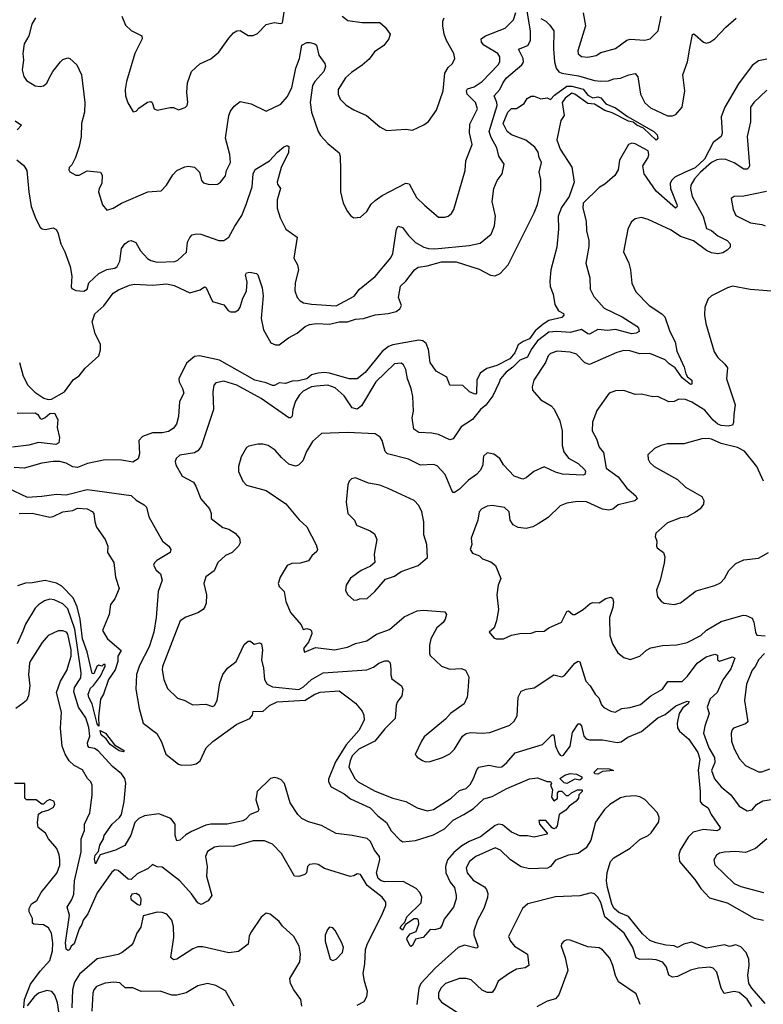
# Model space of a CAD drawing. Extents: x 1246230 to 1426786, y 660032 to 763141.
# Tile 278 of 566: x 1348079 to 1352654, y 671426 to 677484. Entities that reach past the tile are written whole.
import ezdxf

# ---------------------------------------------------------------- set-up
doc = ezdxf.new("R2010")
doc.units = 0

msp = doc.modelspace()

# ---------------------------------------------------------------- linework, layer by layer
at = {"layer": '0CON10XD'}
for points in [[(1348707.5, 677505), (1348730.3, 677450.3), (1348765, 677416.2), (1348830, 677385), (1348833.3, 677365), (1348787.5, 677275), (1348735.7, 677104.3), (1348728, 677055), (1348730.8, 677015), (1348745, 676972.5), (1348776.4, 676916.4), (1348795, 676920), (1348811.5, 676938.5), (1348865, 676975.8), (1348885, 676980), (1348893.6, 676973.6), (1348905.9, 676935.9), (1348925, 676926), (1349005, 676944), (1349025, 676944), (1349055, 676930), (1349097.3, 676942.7), (1349108.8, 676955), (1349114.1, 676975.9), (1349106.9, 677035), (1349110.6, 677095), (1349135.4, 677164.6), (1349187.4, 677212.6), (1349255, 677242.5), (1349305, 677282.9), (1349365, 677370.8), (1349395, 677402), (1349415, 677415.8), (1349435, 677417.5), (1349485, 677386.2), (1349515, 677386.2), (1349541.7, 677398.3), (1349595.7, 677454.3), (1349645, 677465.8), (1349685, 677460), (1349695.6, 677464.4), (1349713.6, 677585)], [(1348060.7, 676620.7), (1348105, 676587.5), (1348122, 676555), (1348134.5, 676425.5), (1348150.5, 676335), (1348178, 676258), (1348205, 676206.7), (1348217.3, 676197.3), (1348235, 676192.9), (1348285, 676202.7), (1348303.7, 676193.7), (1348313.8, 676175), (1348332.5, 676105), (1348356.9, 676055), (1348388.6, 675965), (1348398.8, 675905), (1348395, 675840), (1348400, 675830), (1348425, 675817.5), (1348474.1, 675814.1), (1348493.3, 675825), (1348504.6, 675865.4), (1348565, 675922.2), (1348614.2, 675945.8), (1348664.7, 675955.3), (1348679.4, 675965), (1348695, 675998.8), (1348705.3, 676075), (1348725, 676105.6), (1348748.5, 676121.5), (1348765, 676125.8), (1348792.8, 676112.8), (1348821.2, 676061.2), (1348864.6, 676014.6), (1348885, 676001.4), (1348925, 675992.5), (1349033.5, 675996.5), (1349052, 676005), (1349105, 676053.8), (1349112.2, 676115), (1349126, 676144), (1349140.8, 676159.2), (1349165, 676166.5), (1349193.4, 676163.4), (1349305, 676124.6), (1349335, 676124.5), (1349365, 676145.7), (1349402.5, 676212.5), (1349445, 676280), (1349473.2, 676346.8), (1349508.6, 676455), (1349516.2, 676535), (1349527.5, 676562.5), (1349615, 676614.6), (1349665, 676668.7), (1349705, 676701.5), (1349725, 676709.4), (1349734.4, 676704.4), (1349732.5, 676667.5), (1349687.8, 676575), (1349663.3, 676485), (1349665, 676472), (1349683.1, 676445), (1349663.8, 676376.2), (1349663.8, 676325), (1349680.5, 676265), (1349715.5, 676195.5), (1349785.6, 676145), (1349765.7, 676015.7), (1349787.1, 675975), (1349794.2, 675945), (1349774.2, 675865), (1349771.4, 675815), (1349786.2, 675775), (1349804.2, 675754.2), (1349825, 675742.5), (1349875, 675733.1), (1350025, 675722.5), (1350137, 675783), (1350170, 675825), (1350265.4, 675904.6), (1350362.4, 676017.6), (1350375.5, 676045), (1350398.1, 676195), (1350407.5, 676212.5), (1350435, 676204.3), (1350471.5, 676155), (1350515, 676112.9), (1350565, 676084.6), (1350595, 676075.4), (1350634, 676074), (1350845, 676093.5), (1350911.3, 676108.7), (1350978.6, 676165), (1351000, 676215), (1351006.4, 676275), (1350985.5, 676364.5), (1350996.5, 676445), (1351016.3, 676493.7), (1351047.8, 676535), (1351059.2, 676595), (1351027.8, 676645), (1351015.4, 676695), (1350979.3, 676759.3), (1350966.6, 676795), (1351016.2, 676955), (1351014.4, 676975), (1350997.5, 677015), (1351033.9, 677055), (1351052.6, 677097.4), (1351073.6, 677126.4), (1351168.2, 677205), (1351178.7, 677221.3), (1351176.6, 677245), (1351148.6, 677301.4), (1351205.9, 677324.1), (1351222.4, 677355), (1351222.6, 677415), (1351201.7, 677535)], [(1348175.4, 677495), (1348154.4, 677455), (1348134.3, 677385), (1348106, 677335), (1348097.5, 677275), (1348101.4, 677235), (1348094.2, 677175), (1348105, 677133.3), (1348119.8, 677109.8), (1348175, 677076), (1348205, 677072), (1348225, 677076.2), (1348245, 677094), (1348262.8, 677127.2), (1348283.1, 677165), (1348329.2, 677225), (1348345, 677238.6), (1348375, 677248.6), (1348388, 677245), (1348430.6, 677205), (1348458.6, 677145), (1348480, 676975), (1348477.5, 676915), (1348460, 676845), (1348457.5, 676765), (1348443.9, 676703.9), (1348422.5, 676635), (1348398.8, 676591.2), (1348383.3, 676575), (1348380.7, 676560.7), (1348387, 676547), (1348425, 676526.7), (1348445, 676526.7), (1348495, 676553.8), (1348576.7, 676545), (1348587, 676527), (1348583.5, 676475), (1348567.3, 676445), (1348564.6, 676425), (1348587.5, 676345), (1348615, 676312.5), (1348655, 676324), (1348705.4, 676354.6), (1348867.5, 676425), (1348949.5, 676430.5), (1348982, 676465), (1349021.2, 676528.8), (1349046.7, 676555), (1349095, 676578.6), (1349117.9, 676582.1), (1349155, 676575.6), (1349186, 676545), (1349196.7, 676495), (1349209.3, 676479.3), (1349245, 676470), (1349295, 676472.5), (1349315, 676484), (1349345, 676522.5), (1349350.8, 676555), (1349376.4, 676605), (1349372.5, 676655), (1349344.5, 676755), (1349366.1, 676895), (1349375, 676920), (1349397.9, 676952.1), (1349435, 676980), (1349503.3, 676965), (1349595, 676920), (1349685, 676964), (1349725, 677008.9), (1349752.4, 677065), (1349777.3, 677185), (1349799.6, 677245), (1349814, 677326), (1349845, 677343.5), (1349863.9, 677343.9), (1349895, 677335.6), (1349905, 677326), (1349918.6, 677265), (1349957.1, 677215), (1349961.1, 677195), (1349950.8, 677165), (1349895, 677103.8), (1349881.2, 677078.8), (1349866.1, 676975), (1349873.2, 676915), (1349915, 676796.7), (1349930.3, 676770.3), (1349975, 676721.2), (1350044.3, 676664.3), (1350050, 676645), (1350053.3, 676555), (1350052.5, 676425), (1350069.2, 676355), (1350095, 676303.3), (1350116.1, 676276.1), (1350134.1, 676264.1), (1350175, 676268.8), (1350215, 676304), (1350240.9, 676349.1), (1350265, 676371.4), (1350308.9, 676401.1), (1350455, 676477.1), (1350475, 676473.8), (1350519.3, 676389.3), (1350570.9, 676340.9), (1350655, 676268), (1350695, 676269.2), (1350715, 676275.8), (1350735, 676292), (1350749.2, 676315), (1350819.4, 676555), (1350824.5, 676615), (1350863.1, 676715), (1350846.9, 676786.9), (1350848.3, 676841.7), (1350896.2, 676935), (1350882.7, 676975), (1350832.3, 677025), (1350826.9, 677045), (1350835, 677057.3), (1350875, 677070.3), (1350925, 677102.7), (1351023.5, 677205), (1351033.5, 677225), (1351032.5, 677255), (1351021.1, 677275), (1350935, 677327.3), (1350920.5, 677345), (1350918.6, 677365), (1350945.3, 677384.7), (1351065, 677431.9), (1351117.1, 677482.9), (1351132.2, 677527.8)], [(1350062.9, 677505), (1350098.2, 677478.2), (1350185, 677465.5), (1350295, 677465.6), (1350328.3, 677438.3), (1350357.5, 677395), (1350350, 677365), (1350320, 677325), (1350261.2, 677285), (1350228.7, 677241.3), (1350186.8, 677203.2), (1350120.3, 677159.7), (1350084.3, 677125), (1350038.1, 677055), (1350038.6, 677025), (1350051.4, 676995), (1350088.2, 676958.2), (1350135, 676928.1), (1350212, 676895), (1350295, 676824.2), (1350335, 676802), (1350455, 676810), (1350495.7, 676804.3), (1350565, 676836.2), (1350595, 676856.7), (1350643.4, 676926.6), (1350683.5, 677045), (1350694.7, 677155.3), (1350715, 677189.2), (1350742.5, 677215), (1350755.8, 677245), (1350750.8, 677275), (1350705, 677356), (1350690, 677395), (1350682.5, 677445), (1350682.9, 677475), (1350690, 677495)], [(1351285, 677491.1), (1351316, 677475), (1351340.2, 677450.2), (1351365.6, 677415), (1351363.7, 677305), (1351370, 677225), (1351379.5, 677185), (1351395, 677162.8), (1351415, 677153.8), (1351517.5, 677137.5), (1351615, 677110), (1351655, 677105.9), (1351702, 677108), (1351735, 677120.6), (1351775, 677123.3), (1351826.2, 677145), (1351865, 677151.9), (1351881.3, 677131.3), (1351898.9, 677025), (1351925, 676971.1), (1351960.6, 676940.6), (1352065, 676891.8), (1352095, 676891.3), (1352115, 676900.3), (1352155.7, 676945), (1352171.6, 677045), (1352159.3, 677145), (1352187.1, 677225), (1352201.2, 677308.8), (1352217.3, 677392.7), (1352225, 677395.7), (1352235, 677390), (1352285.6, 677345), (1352305, 677339.6), (1352325, 677344.3), (1352356.4, 677365), (1352422.4, 677437.6), (1352486.6, 677493.4)], [(1351546.2, 677525), (1351560.6, 677445), (1351512.1, 677292.1), (1351515, 677273.8), (1351535, 677257.8), (1351575, 677253.8), (1351625, 677263.6), (1351655, 677281.5), (1351745, 677306.7), (1351813.3, 677356.7), (1351835, 677363.6), (1351925, 677356.7), (1351958.8, 677365), (1352007.1, 677415), (1352025.6, 677505)], [(1352675, 677240), (1352625, 677230.4), (1352585, 677201.5), (1352500.4, 677089.6), (1352417.1, 676945), (1352394.6, 676885), (1352400.9, 676785), (1352394.1, 676765), (1352345, 676727.8), (1352292.4, 676625), (1352235, 676572.2), (1352173.8, 676546.2), (1352109.2, 676515), (1352089.2, 676495), (1352080, 676475), (1352082.2, 676445), (1352122.9, 676347.1), (1352124, 676335), (1352113.8, 676325), (1351995, 676428.6), (1351920.4, 676535), (1351913.5, 676585), (1351945, 676635.8), (1351949.2, 676655), (1351945, 676676.4), (1351865, 676720), (1351845, 676724.3), (1351825, 676716), (1351770.2, 676619.8), (1351760.5, 676559.5), (1351740, 676525), (1351678.6, 676471.4), (1351645, 676451.5), (1351546.6, 676355), (1351543.8, 676325), (1351564.5, 676245), (1351565.7, 676185), (1351581.5, 676125), (1351581.1, 676088.9), (1351569.4, 676030.6), (1351562.2, 675985), (1351586.5, 675895), (1351588.1, 675825), (1351611.1, 675781.1), (1351675, 675709.1), (1351785, 675656), (1351875, 675597.9), (1351885.6, 675585), (1351889.2, 675565), (1351872, 675555), (1351845, 675551.9), (1351745, 675578.1), (1351695, 675571.2), (1351635, 675577.5), (1351585, 675549.5), (1351575, 675550), (1351535, 675577.5), (1351465, 675560.2), (1351383.7, 675566.3), (1351335, 675560.7), (1351265, 675507), (1351225.2, 675455), (1351202.6, 675407.4), (1351155, 675388.4), (1351113.9, 675346.1), (1351072.3, 675315), (1351037.9, 675275), (1351027.5, 675247.5), (1350989.4, 675170.6), (1350947.5, 675112.5), (1350915, 675085.8), (1350865, 675024.5), (1350795, 674979.1), (1350745, 674906), (1350725, 674898.6), (1350655, 674931.8), (1350615, 674940.4), (1350535, 674943.3), (1350503.8, 674963.8), (1350494.3, 675035), (1350501.4, 675075), (1350497.8, 675165), (1350487.8, 675215), (1350465.7, 675274.3), (1350455, 675332.5), (1350439.5, 675359.5), (1350425, 675370), (1350383.9, 675366.1), (1350269.2, 675255), (1350181.3, 675108.7), (1350155, 675088.5), (1350125, 675095.5), (1350075, 675169.1), (1350019.3, 675219.3), (1349975, 675235.3), (1349905, 675229.3), (1349875, 675224.6), (1349822.3, 675197.7), (1349799.4, 675175), (1349775, 675136), (1349758.9, 675085), (1349754.6, 675045.4), (1349745.4, 675034.6), (1349735, 675033.5), (1349565, 675153.2), (1349415, 675236.1), (1349335, 675260), (1349285, 675249.4), (1349273.5, 675235), (1349267.3, 675195), (1349271.4, 675085), (1349195, 674858.8), (1349175, 674832), (1349155, 674819.2), (1349065, 674804), (1349041.2, 674785), (1349036.2, 674765), (1349040, 674745), (1349078, 674675), (1349147.9, 674637.9), (1349163.3, 674613.3), (1349194.3, 674535), (1349245.8, 674475), (1349256.7, 674445), (1349257.5, 674415), (1349329.1, 674359.1), (1349365, 674348.5), (1349405, 674324.2), (1349432, 674295), (1349435.9, 674265.9), (1349425, 674243.8), (1349386.7, 674205), (1349345, 674188), (1349298, 674145), (1349276, 674094), (1349223.1, 674056.9), (1349211.9, 674015), (1349229.1, 673945), (1349226.5, 673895), (1349218.9, 673871.1), (1349207.5, 673855), (1349175.8, 673835), (1349101.9, 673808.1), (1349065.3, 673784.7), (1348957.5, 673505), (1348955.5, 673485), (1348966.7, 673425), (1348988.3, 673368.3), (1349049.1, 673309.1), (1349095.8, 673295.8), (1349127.3, 673277.3), (1349145, 673268.8), (1349225, 673273.3), (1349265, 673258.8), (1349276.7, 673265), (1349294.1, 673295.9), (1349310.6, 673405), (1349328.6, 673455), (1349357.5, 673495), (1349411.5, 673535), (1349460.8, 673639.2), (1349485, 673661.4), (1349499.5, 673659.5), (1349521.4, 673641.4), (1349555, 673650), (1349566, 673645), (1349573.3, 673605), (1349565.6, 673545), (1349579.1, 673495), (1349584.3, 673425), (1349601.4, 673395), (1349635, 673380.3), (1349796.7, 673363.3), (1349825, 673378.8), (1349875, 673424.7), (1349945, 673465.3), (1350215, 673483.8), (1350255, 673499.5), (1350289.2, 673525), (1350325, 673540), (1350345, 673539.2), (1350357.2, 673527.2), (1350361.5, 673488.5), (1350361.5, 673451.5), (1350368.7, 673428.7), (1350427.1, 673385), (1350435.6, 673365), (1350430, 673325), (1350401.9, 673285), (1350395.7, 673265), (1350389.2, 673185), (1350325, 673120.6), (1350264.7, 673045.3), (1350165, 672995.3), (1350125.4, 672955), (1350111.6, 672925), (1350104.7, 672884.7), (1350141.5, 672815), (1350161.9, 672795), (1350265, 672738.5), (1350375, 672693.8), (1350455, 672674.5), (1350525, 672634.4), (1350585, 672615.7), (1350625.4, 672624.6), (1350732.5, 672695), (1350785, 672741.4), (1350825, 672753.3), (1350851.2, 672778.8), (1350871.5, 672815), (1350890.5, 672869.5), (1350904.7, 672885.3), (1350965, 672898.2), (1351025, 672885.4), (1351045, 672887.3), (1351076.7, 672913.3), (1351126.4, 672973.6), (1351295, 673023.8), (1351355, 673084), (1351365, 673083.3), (1351375.3, 673015), (1351394.2, 672974.2), (1351405, 672958.9), (1351415, 672954.7), (1351425, 672959.2), (1351465.9, 673015), (1351480.7, 673099.3), (1351515, 673151.5), (1351525, 673152.5), (1351535, 673140), (1351550.6, 673075), (1351565, 673058.9), (1351585, 673053.6), (1351665, 673054), (1351755, 673036.1), (1351778.8, 673041.2), (1351820.9, 673069.1), (1351905.5, 673105), (1352005, 673188.9), (1352050.7, 673209.3), (1352115, 673263.3), (1352185, 673290.4), (1352196.9, 673286.9), (1352191.5, 673275), (1352159.4, 673250.6), (1352136.2, 673215), (1352124, 673155), (1352125, 673128), (1352137.7, 673107.7), (1352195, 673057.9), (1352252.1, 672975), (1352263.4, 672935), (1352253.5, 672866.5), (1352266.4, 672735), (1352264.6, 672674.6), (1352275, 672659.1), (1352314.7, 672634.7), (1352333.6, 672595), (1352388.6, 672515), (1352385, 672500.8), (1352367, 672493), (1352285, 672501.9), (1352223.3, 672485), (1352190.8, 672455), (1352141.5, 672375), (1352134.7, 672345), (1352139.2, 672305), (1352232.8, 672195), (1352268.8, 672138.8), (1352322.1, 672082.1), (1352431, 672051), (1352597.3, 671957.3), (1352654.2, 671944.2)], [(1348076.9, 675375), (1348100.3, 675290.3), (1348128.6, 675235), (1348172.5, 675192.5), (1348226.7, 675155), (1348255, 675147.1), (1348275, 675148.6), (1348355, 675193.4), (1348410.8, 675269.2), (1348445, 675292.8), (1348481, 675339), (1348565.2, 675415), (1348576.8, 675453.2), (1348575.9, 675485), (1348543.6, 675553.6), (1348525.2, 675625), (1348541.3, 675675), (1348597, 675723), (1348655, 675802), (1348687.7, 675822.3), (1348755, 675850.3), (1348785, 675856), (1348895, 675849.9), (1348985, 675859.6), (1349028.7, 675848.7), (1349125, 675802.7), (1349188.3, 675821.7), (1349215, 675840), (1349225, 675837.5), (1349265, 675750), (1349335, 675729.2), (1349360.8, 675695), (1349375, 675685.6), (1349405, 675685.6), (1349425, 675698.6), (1349435, 675714.2), (1349450, 675765), (1349474.7, 675815), (1349478.2, 675868.2), (1349467.3, 675915), (1349475, 675925.5), (1349495, 675929.5), (1349535, 675922), (1349544.4, 675914.4), (1349571.5, 675835), (1349576.5, 675785), (1349564.7, 675645), (1349579.1, 675575), (1349624, 675495), (1349652.4, 675482.4), (1349675, 675482.9), (1349732.8, 675527.2), (1349785.8, 675554.2), (1349834.3, 675595.7), (1349862.2, 675607.8), (1349905, 675614), (1349985, 675609.7), (1350045, 675624.1), (1350095, 675625.1), (1350145, 675640.7), (1350195, 675645.9), (1350265, 675668.9), (1350345, 675676.1), (1350395, 675687.8), (1350417.1, 675705), (1350427.8, 675725), (1350409.1, 675775), (1350421.8, 675845), (1350454.6, 675875.4), (1350508.9, 675945), (1350529.6, 675960.4), (1350585, 675968.8), (1350675, 675993.8), (1350765, 675993.4), (1350905, 675949.2), (1350975, 675911.8), (1351005, 675907.1), (1351035, 675921.9), (1351084.1, 675975.9), (1351244.3, 676295), (1351265, 676347.5), (1351284.4, 676435.6), (1351285, 676500), (1351275.5, 676545), (1351290, 676605), (1351274.8, 676634.8), (1351268.7, 676668.7), (1351248.8, 676698.8), (1351193.2, 676743.2), (1351105, 676775.6), (1351078.6, 676795), (1351054.1, 676845), (1351081.4, 676915), (1351105, 676937.5), (1351135, 676937.5), (1351183, 676967), (1351200.7, 676999.3), (1351225, 677012.5), (1351245, 677013.3), (1351285, 676997.5), (1351325, 677003.3), (1351345, 676992.5), (1351370, 677020), (1351445.4, 677075.4), (1351475.5, 677074.5), (1351545, 677056.6), (1351575, 677020), (1351605, 677002.9), (1351635, 677008.6), (1351655, 677002.5), (1351685, 676965.6), (1351745, 676941.1), (1351818.7, 676888.7), (1351980, 676795), (1352001.1, 676775), (1352004.4, 676755.6), (1351995, 676741.4), (1351917.1, 676817.1), (1351875, 676833.8), (1351852.9, 676852.9), (1351825, 676858.9), (1351725, 676910), (1351678, 676925), (1351615, 676962.9), (1351575, 676968.9), (1351495, 677025.6), (1351475, 677030.8), (1351435, 677001.4), (1351417.1, 676975), (1351428.8, 676895), (1351407.5, 676862.5), (1351383.8, 676745), (1351405, 676687.5), (1351475, 676576.7), (1351490.4, 676485), (1351458.9, 676395), (1351412.8, 676327.2), (1351391.1, 676275), (1351394.5, 676195), (1351384.4, 676084.4), (1351347.2, 675945), (1351340, 675875), (1351342.2, 675842.2), (1351360.4, 675795), (1351372, 675732), (1351393.2, 675693.2), (1351425.5, 675675.5), (1351427.1, 675665), (1351415, 675650.5), (1351335, 675632.1), (1351299.1, 675610.9), (1351249.9, 675570.1), (1351215, 675519.4), (1351175.5, 675504.5), (1351146.5, 675483.5), (1351125, 675433.7), (1351095, 675397.7), (1351014.5, 675355.5), (1350952.7, 675337.3), (1350911.2, 675308.8), (1350891.9, 675265), (1350888.6, 675185), (1350885, 675180), (1350875, 675181.9), (1350846.7, 675195), (1350805, 675233.8), (1350725, 675236), (1350707.1, 675285), (1350641, 675321), (1350603.7, 675373.7), (1350594.8, 675455), (1350580.7, 675490.7), (1350558.2, 675508.2), (1350535, 675511.3), (1350375, 675484), (1350347, 675473), (1350308.6, 675441.4), (1350205, 675314.1), (1350155, 675274.1), (1350105, 675273.4), (1349985, 675309.6), (1349955, 675313.1), (1349915, 675309.6), (1349875, 675297.8), (1349845, 675273.4), (1349795, 675261.9), (1349755, 675260), (1349715, 675244.9), (1349675, 675248.8), (1349647.6, 675232.4), (1349635, 675232.5), (1349595, 675249.2), (1349525, 675265.2), (1349308.9, 675388.9), (1349185, 675416), (1349155, 675411.9), (1349105, 675371.2), (1349057.5, 675275), (1349059.1, 675255), (1349081.2, 675215), (1349088.4, 675185), (1349061.4, 675135), (1349056.5, 675043.5), (1349043, 674995), (1349022.2, 674967.8), (1348995, 674950), (1348955, 674942.1), (1348895, 674942.4), (1348835, 674919.7), (1348812.9, 674895), (1348817, 674813), (1348807.8, 674782.2), (1348775, 674761.4), (1348729.3, 674769.3), (1348705, 674774.8), (1348605, 674776.4), (1348496.5, 674753.5), (1348435, 674729.1), (1348405, 674733.7), (1348365, 674754.7), (1348325, 674764.7), (1348285, 674765.8), (1348214.7, 674755.3), (1348106.2, 674723.8), (1348045, 674728.6)], [(1352675, 677050), (1352595.6, 676975), (1352574.4, 676945), (1352574.7, 676855), (1352554.7, 676765), (1352569.4, 676585), (1352565.5, 676574.5), (1352555, 676564.4), (1352535, 676563.5), (1352475, 676603.8), (1352423.7, 676623.7), (1352395, 676626.5), (1352368.7, 676621.3), (1352335, 676604.7), (1352267.2, 676545), (1352230, 676505), (1352208.5, 676465), (1352205.4, 676445), (1352215.4, 676395), (1352283.1, 676273.1), (1352305, 676200), (1352335, 676186.9), (1352373.8, 676153.8), (1352430.8, 676125), (1352450, 676105), (1352449.2, 676085), (1352430.8, 676065), (1352405, 676049.5), (1352375, 676043.8), (1352335, 676049.2), (1352305, 676063.8), (1352225, 676122.9), (1352145, 676150), (1352088, 676188), (1351945, 676254.2), (1351905, 676265.8), (1351865, 676258.8), (1351841.4, 676238.6), (1351821.4, 676195), (1351792.9, 676055), (1351826.7, 675985), (1351837.3, 675945), (1351845, 675862.5), (1351869.4, 675809.4), (1351952.5, 675725), (1352030, 675675), (1352048.1, 675655), (1352078.5, 675565), (1352112.1, 675502.1), (1352122, 675445), (1352167.3, 675345), (1352177.7, 675305), (1352187.4, 675287.4), (1352213.6, 675265), (1352215, 675242), (1352205, 675239.6), (1352155, 675279.7), (1352112.6, 675342.6), (1352075, 675366.4), (1352050.8, 675390.8), (1351955, 675430.7), (1351895, 675428.5), (1351833.2, 675446.8), (1351795, 675449.5), (1351753, 675437), (1351585, 675362.5), (1351555, 675373.1), (1351505, 675425.5), (1351465, 675439.2), (1351385, 675443.8), (1351345, 675430.5), (1351330.5, 675415), (1351314.5, 675375), (1351241.1, 675265), (1351232.2, 675225), (1351234.4, 675205), (1351285.4, 675145.4), (1351349.1, 675109.1), (1351368, 675088), (1351403.1, 675015), (1351416.5, 674955), (1351416.7, 674865), (1351427.2, 674825), (1351455, 674785.4), (1351514.3, 674754.3), (1351555, 674714.4), (1351560.7, 674705), (1351555.3, 674685), (1351545, 674680.9), (1351418.2, 674688.2), (1351375, 674700.7), (1351305, 674733.5), (1351242, 674705), (1351195, 674664.2), (1351175, 674657.5), (1351121.2, 674675), (1351056.2, 674745), (1351032.9, 674785), (1350995, 674810.6), (1350955, 674818.8), (1350932.5, 674797.5), (1350929.7, 674780.3), (1350928.1, 674745), (1350915, 674712.9), (1350889.4, 674685), (1350839.5, 674650.5), (1350784.4, 674595), (1350755, 674574.2), (1350745, 674575.8), (1350737, 674587), (1350696.3, 674686.3), (1350648, 674738), (1350625, 674746.5), (1350545, 674743.6), (1350470.5, 674780.5), (1350342.8, 674812.8), (1350327.4, 674827.4), (1350308.5, 674895), (1350296.9, 674915), (1350265, 674936.4), (1350095, 674943.8), (1349935, 674938.6), (1349881.1, 674888.9), (1349843.1, 674826.9), (1349820.3, 674769.7), (1349795, 674744), (1349775, 674737.1), (1349735, 674750), (1349689.3, 674789.3), (1349650, 674835), (1349606.7, 674863.3), (1349575, 674872.5), (1349545, 674872.5), (1349489.5, 674860.5), (1349475, 674851.2), (1349441.9, 674795), (1349424.2, 674735), (1349424.2, 674705), (1349450.8, 674645), (1349475, 674620), (1349595, 674587.5), (1349716, 674505), (1349797.6, 674407.6), (1349845, 674364), (1349903.1, 674253.1), (1349910.6, 674225), (1349908, 674212), (1349875.6, 674184.4), (1349855, 674154), (1349805, 674140), (1349752.4, 674137.6), (1349725, 674125.8), (1349681.9, 674055), (1349670, 674015), (1349675, 673996.7), (1349706, 673965), (1349716.4, 673903.6), (1349746, 673836), (1349810.7, 673760.7), (1349822.5, 673732.5), (1349845, 673738.8), (1349865, 673731.2), (1349874, 673724), (1349876, 673705), (1349855.8, 673654.2), (1349824.2, 673615.8), (1349831.7, 673591.7), (1349898.3, 673621.7), (1350015, 673606.4), (1350095, 673623.5), (1350145, 673645.8), (1350215, 673662.5), (1350275, 673703.3), (1350355, 673731.5), (1350445, 673810.6), (1350525, 673846.9), (1350561.7, 673851.7), (1350695, 673841.4), (1350705.4, 673825), (1350696.4, 673795), (1350684.3, 673775), (1350645, 673742.5), (1350608.9, 673675), (1350600, 673635), (1350599.2, 673585), (1350605, 673571.2), (1350675, 673505.7), (1350725, 673488.9), (1350795, 673491.9), (1350822.7, 673482.7), (1350841.4, 673441.4), (1350835.5, 673355), (1350831.9, 673315), (1350814.2, 673275), (1350730, 673215), (1350698.8, 673181.2), (1350568.3, 673071.7), (1350550, 673045), (1350512.5, 672962.5), (1350525, 672946.7), (1350556.4, 672926.4), (1350575, 672918.8), (1350605, 672920), (1350680, 672945), (1350725, 672967.5), (1350755, 672996), (1350804, 673076), (1350825, 673092.2), (1350855, 673097.8), (1350925, 673094.4), (1350970.9, 673099.1), (1351095, 673143.1), (1351121.8, 673168.2), (1351138.9, 673201.1), (1351145.7, 673315), (1351165, 673352), (1351194.4, 673365.6), (1351245, 673372.9), (1351365, 673453.3), (1351415, 673440), (1351430.2, 673449.8), (1351495, 673525.8), (1351515, 673537.5), (1351525, 673533.8), (1351561.5, 673415), (1351588.1, 673385), (1351618.6, 673335), (1351642.6, 673312.6), (1351658.3, 673268.3), (1351672.9, 673252.9), (1351715, 673230), (1351743, 673223), (1351783.6, 673246.4), (1351835, 673252), (1351898.6, 673271.4), (1351962, 673325), (1352034, 673366), (1352066.9, 673413.1), (1352155, 673412.7), (1352187.9, 673445), (1352247.9, 673525), (1352301.4, 673565), (1352355, 673580.5), (1352372, 673575), (1352372, 673545), (1352385, 673537.5), (1352464.2, 673564.2), (1352478.6, 673555), (1352455, 673490), (1352405, 673422.9), (1352370.4, 673345), (1352345, 673321.8), (1352327.5, 673305), (1352308.8, 673255), (1352321.8, 673215), (1352293.3, 673136.7), (1352286.9, 673095), (1352318.3, 673005), (1352353.8, 672945), (1352355.3, 672915), (1352335.5, 672865), (1352353.2, 672813.2), (1352394.3, 672765), (1352455, 672714.2), (1352505.4, 672645.4), (1352555, 672617.3), (1352585, 672622.2), (1352611.2, 672655), (1352651, 672679), (1352742, 672692)], [(1348051, 676861), (1348089.2, 676835), (1348063.3, 676805)], [(1352673, 676427), (1352535, 676398.8), (1352474.1, 676395.9), (1352456.1, 676383.9), (1352467.8, 676315), (1352485, 676279.2), (1352575, 676233.1), (1352644.2, 676224.2), (1352665, 676216.2)], [(1352705, 675813.8), (1352573.2, 675823.2), (1352465, 675844.4), (1352433.3, 675835), (1352335.7, 675784.3), (1352314.3, 675765.7), (1352294.4, 675715.6), (1352293.1, 675665), (1352300.6, 675615), (1352350.7, 675440.7), (1352374, 675405), (1352418, 675365), (1352432.7, 675342.7), (1352426.9, 675275), (1352480, 675115), (1352473.1, 675055), (1352471.4, 675005), (1352465, 674988.8), (1352437.7, 674982.3), (1352395, 674986.7), (1352373.6, 674995), (1352345, 675019.1), (1352295, 675081.9), (1352215, 675131.5), (1352175, 675146.5), (1352135, 675148.9), (1352105, 675134.4), (1352073.5, 675133.5), (1352005.7, 675165.7), (1351975, 675164.3), (1351905, 675180), (1351865, 675177.9), (1351795, 675203.3), (1351745, 675200), (1351706.2, 675185), (1351629.7, 675080.3), (1351602.6, 675007.4), (1351601.5, 674955), (1351627.1, 674905), (1351643.3, 674853.3), (1351670, 674820), (1351687.5, 674725), (1351760.6, 674670.6), (1351815, 674602.5), (1351870.6, 674555), (1351878.6, 674535), (1351863.2, 674523.2), (1351760.2, 674499.8), (1351728.6, 674471.4), (1351703.6, 674466.4), (1351665, 674472.9), (1351567, 674517), (1351510.3, 674519.7), (1351445, 674509.2), (1351405, 674492.5), (1351329.4, 674420.6), (1351268.7, 674381.3), (1351235, 674364.6), (1351194.2, 674354.2), (1351145, 674360.6), (1351115, 674376.9), (1351095.7, 674405), (1351090, 674455), (1351062.2, 674482.2), (1350985, 674494.7), (1350955, 674490.4), (1350921.4, 674475), (1350905.6, 674455), (1350898.1, 674405), (1350855.7, 674295), (1350860, 674255), (1350850.6, 674225), (1350865, 674201.4), (1350907.5, 674185), (1350926.4, 674166.4), (1350978, 674148), (1351006.3, 674126.3), (1351038.8, 674045), (1351022, 674005), (1351014.1, 673945.9), (1351024.3, 673855), (1351012.5, 673785), (1350998.3, 673741.7), (1350967.5, 673715), (1350995, 673680), (1351010, 673675), (1351055, 673674), (1351105, 673697.5), (1351155, 673708), (1351225, 673709.2), (1351255, 673719.2), (1351305, 673722.5), (1351335, 673743.3), (1351412.8, 673777.2), (1351445, 673843.3), (1351455, 673846.7), (1351481.2, 673825), (1351495, 673823.5), (1351546.2, 673855), (1351588.8, 673891.2), (1351605, 673897.5), (1351645, 673895.8), (1351685, 673922.5), (1351715, 673931.2), (1351726.2, 673925), (1351732, 673902), (1351727.8, 673867.8), (1351708.2, 673805), (1351709.4, 673695), (1351725.7, 673645), (1351758.6, 673588.6), (1351795, 673560), (1351835, 673547.5), (1351895, 673567.5), (1351935.5, 673604.5), (1351961.3, 673618.7), (1352034.2, 673634.2), (1352122, 673638), (1352185, 673651.8), (1352268.6, 673695), (1352305, 673727.8), (1352395, 673781.8), (1352530.3, 673819.7), (1352548.3, 673818.3), (1352585, 673801.2), (1352595, 673777.5), (1352605, 673716.2), (1352615, 673697.1), (1352665, 673692.5)], [(1348063.3, 675063.3), (1348175, 675065.7), (1348190, 675055), (1348205, 675029.2), (1348215, 675026.5), (1348235, 675035.5), (1348265, 675061.4), (1348292.1, 675062.1), (1348313.3, 675025), (1348308.6, 674975), (1348323, 674913), (1348319.1, 674880.9), (1348300.7, 674869.3), (1348195, 674883.3), (1348135, 674865.3), (1348035, 674853)], [(1352655.7, 674645), (1352614.2, 674734.2), (1352538.3, 674828.3), (1352495, 674852), (1352395, 674876.9), (1352335, 674902.5), (1352315, 674907.3), (1352275.5, 674904.5), (1352165, 674873.6), (1352065, 674874.4), (1352023.3, 674865), (1351984.5, 674845.5), (1351944.2, 674805.8), (1351945, 674780), (1351955, 674760), (1351982.5, 674735), (1352125, 674654.2), (1352175, 674608.6), (1352275, 674550), (1352288.1, 674525), (1352285, 674503.8), (1352265.4, 674474.6), (1352237, 674453), (1352185, 674425.8), (1352145, 674420), (1352065, 674389.2), (1351993.3, 674325), (1351988.8, 674305), (1351998.8, 674275), (1351996.2, 674245), (1352001.2, 674235), (1352040, 674205), (1352048.3, 674178.3), (1352045, 674140), (1352018.8, 674035), (1351995.9, 673974.1), (1352003.2, 673933.2), (1352025.7, 673905.7), (1352045, 673894), (1352105, 673885.8), (1352145, 673895.7), (1352240.8, 673969.2), (1352356.7, 674003.3), (1352389.8, 674020.2), (1352415.8, 674045), (1352441.2, 674095), (1352485, 674138.1), (1352535, 674160), (1352625, 674170.8), (1352685, 674206.2)], [(1347880.3, 674660.3), (1348125, 674546.1), (1348215, 674551.6), (1348305.5, 674565.5), (1348365, 674560.8), (1348495, 674594.4), (1348555, 674585.9), (1348765, 674557.5), (1348795, 674528.8), (1348845, 674500), (1348858.6, 674485), (1348874.3, 674425), (1348957.8, 674275), (1348996, 674245), (1349009.2, 674225), (1349004, 674205), (1348923.6, 674156.4), (1348907.7, 674142.3), (1348902.3, 674127.7), (1348917.6, 674097.6), (1348945.6, 674075), (1348955.5, 674035), (1348930, 673965), (1348919.4, 673805), (1348904.7, 673715), (1348875.3, 673625), (1348815, 673510), (1348798.2, 673455), (1348793.8, 673365), (1348814.7, 673245.3), (1348839.5, 673155), (1348922.4, 673092.4), (1348951.8, 673041.8), (1348977.5, 672965), (1349055, 672903.3), (1349075, 672898.2), (1349135, 672899.5), (1349165, 672905.8), (1349189.6, 672925), (1349226.4, 673003.6), (1349266.2, 673043.8), (1349415, 673150.4), (1349495, 673185.6), (1349510.6, 673205), (1349515, 673228.8), (1349575, 673228.5), (1349615.2, 673264.8), (1349663.7, 673286.3), (1349835, 673298.3), (1349895, 673335.3), (1349927.4, 673347.4), (1350045, 673355.8), (1350102.7, 673312.7), (1350145, 673280), (1350185, 673230), (1350195.5, 673205.5), (1350197.9, 673175), (1350165, 673110.5), (1350088.2, 673021.8), (1350022.7, 672917.3), (1349978.8, 672811.2), (1349978.9, 672795), (1349994.9, 672764.9), (1350075, 672720.6), (1350115, 672690.2), (1350235.8, 672635), (1350282.6, 672585), (1350335.2, 672545.2), (1350364.4, 672494.4), (1350417.6, 672437.6), (1350436.8, 672426.8), (1350515, 672433.3), (1350625, 672468.9), (1350693.1, 672506.9), (1350745, 672559.7), (1350811.5, 672595), (1350869.9, 672630.1), (1350935, 672690.8), (1350985, 672705.7), (1351075, 672754.3), (1351215, 672813.8), (1351265, 672818.8), (1351325, 672797.5), (1351345, 672797.5), (1351350, 672785), (1351343.8, 672775), (1351356.1, 672746.1), (1351350.6, 672700.6), (1351365, 672677.5), (1351386.7, 672693.3), (1351387.5, 672725), (1351395, 672737.5), (1351415, 672737.5), (1351441.7, 672711.7), (1351455, 672710), (1351473, 672727), (1351510, 672745), (1351540, 672745), (1351540, 672735), (1351520, 672715), (1351517.5, 672695), (1351503, 672677), (1351460, 672645), (1351439.3, 672620.7), (1351397.5, 672595), (1351386.2, 672525), (1351375, 672510), (1351365, 672506.7), (1351355, 672512.5), (1351315, 672557.5), (1351273.6, 672556.4), (1351276.7, 672535), (1351325, 672480), (1351325, 672472.5), (1351245, 672454), (1351203, 672463), (1351155, 672463.8), (1351105, 672486.2), (1351049.5, 672529.5), (1351025, 672534.5), (1351003.3, 672526.7), (1350915, 672456.9), (1350845, 672428.2), (1350799.5, 672400.5), (1350749, 672361), (1350710, 672315), (1350698.4, 672275), (1350700.7, 672235), (1350728.3, 672178.3), (1350753.1, 672145), (1350764, 672095), (1350763.8, 672075), (1350748, 672025), (1350690.6, 671949.4), (1350678.9, 671915), (1350665, 671895.8), (1350633.8, 671883.8), (1350605, 671887.5), (1350562.1, 671837.9), (1350515, 671826.9), (1350495, 671787.5), (1350485, 671782.9), (1350479.3, 671789.3), (1350460.8, 671825), (1350462, 671835), (1350480.5, 671859.5), (1350518.6, 671875), (1350535, 671920), (1350532.5, 671945), (1350525, 671952.5), (1350505, 671952.5), (1350451.7, 671918.3), (1350435, 671883.3), (1350420, 671895), (1350425, 671910), (1350447.5, 671932.5), (1350460, 671965), (1350548.4, 672051.6), (1350552.2, 672085), (1350540, 672115), (1350518.9, 672138.9), (1350438.4, 672181.6), (1350325, 672179), (1350303.5, 672185), (1350285, 672199.6), (1350273.5, 672235), (1350294.1, 672315), (1350293.3, 672335), (1350261, 672375), (1350237.9, 672427.9), (1350216, 672446), (1350125, 672464.5), (1350025, 672476.4), (1349936.7, 672526.7), (1349855, 672549.1), (1349815, 672570.4), (1349790.6, 672595), (1349743.4, 672665), (1349707.4, 672785), (1349687.2, 672807.2), (1349665, 672818.4), (1349645, 672821.9), (1349621.8, 672815), (1349540.4, 672735), (1349531.5, 672685), (1349549.2, 672625), (1349545, 672612), (1349496.7, 672595), (1349470.8, 672565), (1349452, 672555), (1349354.5, 672535.5), (1349255, 672534.2), (1349225, 672527.9), (1349135, 672490.2), (1349100.6, 672469.4), (1349065, 672436.7), (1349045, 672431.2), (1349036.1, 672465), (1349035.3, 672535), (1349009.3, 672569.3), (1348935, 672599.2), (1348846.7, 672586.7), (1348811.4, 672568.6), (1348787.9, 672545), (1348762.3, 672467.7), (1348726.7, 672403.3), (1348668.8, 672375), (1348575, 672346), (1348545, 672290), (1348538.7, 672318.7), (1348543.4, 672343.4), (1348563, 672367), (1348571.6, 672405), (1348594.7, 672445), (1348598.5, 672465), (1348647.2, 672535), (1348693.1, 672575), (1348705.8, 672595), (1348721.8, 672675), (1348732.8, 672787.2)], [(1350135, 673913.3), (1350155, 673913.8), (1350169.3, 673920.7), (1350217.6, 673922.4), (1350263.3, 673965), (1350329.1, 674040.9), (1350385, 674060.6), (1350425, 674089.4), (1350530, 674125), (1350588, 674175), (1350584.4, 674255), (1350564.5, 674314.5), (1350565.6, 674395), (1350553.3, 674455), (1350534.5, 674495), (1350506, 674526), (1350345, 674599.5), (1350295, 674619.1), (1350225, 674632.2), (1350145, 674664.2), (1350120.8, 674659.2), (1350106.7, 674645), (1350097.3, 674622.7), (1350087.5, 674515), (1350097.1, 674445), (1350138.1, 674405), (1350151.2, 674375), (1350235, 674339.2), (1350261.5, 674321.5), (1350275.7, 674285), (1350260.5, 674195), (1350264, 674145), (1350237.6, 674122.4), (1350180, 674095), (1350115, 674048.8), (1350086.7, 674005), (1350083.3, 673975), (1350095, 673947.5), (1350135, 673913.3)], [(1348075.3, 674445.3), (1348155, 674448.6), (1348265, 674422.5), (1348285, 674426.5), (1348345, 674456.6), (1348405, 674464.6), (1348435, 674477.9), (1348494.5, 674474.5), (1348525, 674457.8), (1348535.5, 674445), (1348541.1, 674395), (1348552.1, 674362.1), (1348605, 674286.7), (1348621.1, 674245), (1348620, 674205), (1348658.2, 674145), (1348667.5, 674055), (1348691.1, 673985), (1348665, 673921.2), (1348637.5, 673885), (1348630, 673825), (1348588, 673725), (1348618.1, 673675), (1348703, 673603), (1348682, 673568), (1348683.1, 673535), (1348666.5, 673483.5), (1348625, 673423.8), (1348595.4, 673334.6), (1348575.4, 673304.6), (1348564.3, 673194.3), (1348565, 673137.5), (1348555, 673152), (1348525.3, 673275.3), (1348503.8, 673313.8), (1348499.4, 673335), (1348515, 673371.4), (1348533.3, 673386.7), (1348576.7, 673445), (1348598.8, 673495)], [(1348598.8, 673495), (1348605.7, 673505), (1348605, 673517.5), (1348595, 673517.5), (1348585, 673507.5), (1348565, 673512.5), (1348552.5, 673505), (1348535, 673460), (1348525, 673462.5), (1348493.4, 673595), (1348465.5, 673675.5), (1348451.1, 673795), (1348431.6, 673871.6), (1348407.6, 673927.6), (1348338.7, 673998.7), (1348305, 674017.1), (1348235, 674033.4), (1348155, 674018.8), (1348115, 674017.5), (1348065, 674000)], [(1348732.8, 672787.2), (1348725.6, 672815), (1348705.6, 672845), (1348650.2, 672890.2), (1348561.2, 672985), (1348539.3, 672999.3), (1348507, 673007), (1348497.2, 673017.2), (1348495.8, 673035), (1348509.6, 673075), (1348505, 673128.6), (1348485, 673189.6), (1348440.8, 673255), (1348412.2, 673347.8), (1348415.2, 673375), (1348454.8, 673435), (1348458.1, 673465), (1348419, 673735), (1348375, 673859.2), (1348345, 673890.8), (1348291.2, 673915), (1348265, 673919.2), (1348231.9, 673908.1), (1348195, 673884.4), (1348175, 673862.9), (1348115, 673764.4), (1348097.3, 673722.7), (1348064.1, 673645)], [(1350155, 671421.4), (1350197.3, 671442.7), (1350215, 671474), (1350219, 671505), (1350199.3, 671569.3), (1350192.7, 671615), (1350203.3, 671675), (1350206.8, 671763.2), (1350219.6, 671800.4), (1350307.5, 671975), (1350330.6, 672035), (1350332.5, 672055), (1350310, 672085), (1350217.4, 672157.4), (1350175, 672225.8), (1350155, 672228.8), (1350133.9, 672216.1), (1350111.7, 672211.7), (1349955, 672262), (1349915, 672285.7), (1349895, 672290.8), (1349862.9, 672287.1), (1349848.8, 672275), (1349843.9, 672236.1), (1349834.2, 672225.8), (1349797.3, 672212.7), (1349768.8, 672215), (1349688.8, 672355), (1349635, 672410.9), (1349585, 672433.1), (1349515, 672431.2), (1349395, 672397.9), (1349315, 672399.2), (1349277.2, 672392.8), (1349233.7, 672366.3), (1349221.4, 672335), (1349233.3, 672275), (1349228.1, 672215), (1349260.6, 672095), (1349237.8, 672062.2), (1349195, 672040), (1349175, 672050), (1349136.8, 672106.8), (1349065, 672185.4), (1348955, 672269.2), (1348925, 672272.5), (1348895, 672286), (1348868.3, 672261.7), (1348801.8, 672228.2), (1348765, 672193.8), (1348746.8, 672196.8), (1348685, 672250), (1348665, 672254), (1348645, 672238.6), (1348555, 672112.7), (1348497.5, 671982.5), (1348469.3, 671945), (1348462.1, 671917.9), (1348445, 671891.2), (1348415, 671797.5), (1348396.1, 671783.9), (1348385, 671762.5), (1348375, 671757.5), (1348364.4, 671765), (1348361.3, 671805), (1348386.2, 671975), (1348370.6, 672025), (1348399.7, 672070.3), (1348411.8, 672105), (1348416.1, 672185), (1348457.4, 672365), (1348456.5, 672445), (1348477.7, 672495), (1348476.7, 672535), (1348510.6, 672605), (1348525, 672712.5), (1348525.8, 672775), (1348516, 672795), (1348496.2, 672816.2), (1348465, 672868.5), (1348415, 672896.4), (1348383.8, 672923.8), (1348358.9, 672965), (1348340.8, 673015), (1348330, 673125), (1348336.4, 673223.6), (1348304.5, 673345), (1348330.7, 673415), (1348369.8, 673480.2), (1348395, 673568.8), (1348395, 673608), (1348375, 673704), (1348367.3, 673715), (1348345, 673724.6), (1348315, 673723.8), (1348255, 673695.5), (1348217, 673653), (1348145, 673539.4), (1348138.7, 673525), (1348133.2, 673455), (1348140.8, 673385), (1348132.7, 673325), (1348120.5, 673295), (1348100.6, 673279.4), (1348055, 673245.6)], [(1352662.1, 673585), (1352624, 673546), (1352605, 673505.8), (1352585, 673482), (1352550.8, 673395), (1352537.9, 673295), (1352558.6, 673165), (1352545, 673151.9), (1352471.2, 673125), (1352461.4, 673115), (1352455.6, 673095), (1352457.3, 673045), (1352475, 672998), (1352507.1, 672937.1), (1352544.3, 672895), (1352625, 672856), (1352645, 672855.7), (1352694.5, 672875.5)], [(1348715, 672979.2), (1348690.8, 672985), (1348635, 673025.6), (1348610.4, 673060.4), (1348580.8, 673085), (1348575, 673110), (1348606.4, 673095), (1348662.9, 673022.9), (1348723.8, 672985), (1348715, 672979.2)], [(1351445, 672784.2), (1351428.3, 672788.3), (1351402.5, 672815), (1351433.1, 672836.9), (1351465, 672846), (1351505, 672842), (1351536.7, 672825), (1351538, 672815), (1351525, 672806), (1351495, 672811.4), (1351445, 672784.2)], [(1351635, 672842.7), (1351618, 672845), (1351613.6, 672855), (1351635, 672876.9), (1351705.9, 672875.9), (1351732.5, 672865), (1351665, 672858.5), (1351635, 672842.7)], [(1348103.9, 671403.9), (1348109.2, 671455), (1348145, 671550.8), (1348205, 671631.1), (1348263.4, 671695), (1348280.2, 671755), (1348282.4, 671805), (1348275.3, 671865), (1348256.2, 671896.2), (1348225, 671914.6), (1348165, 671919.2), (1348158, 671925), (1348156.9, 671955), (1348136.7, 671995), (1348136.5, 672015), (1348151.9, 672045), (1348184.7, 672065.3), (1348211.1, 672115), (1348307, 672233), (1348325, 672280), (1348326.7, 672315), (1348322.5, 672345), (1348306.5, 672385), (1348256.9, 672445), (1348238.3, 672478.3), (1348192, 672515), (1348188, 672545), (1348194.2, 672595.8), (1348215, 672610), (1348255, 672620), (1348285, 672636.2), (1348295.6, 672655), (1348290.8, 672675), (1348264.5, 672685.5), (1348243.3, 672676.7), (1348225, 672656.7), (1348215, 672656.7), (1348180, 672685), (1348120, 672685), (1348111.2, 672695), (1348110, 672785), (1348046.2, 672783.8)], [(1352165, 671796.5), (1352125, 671775.9), (1352105, 671785.8), (1352055, 671789.9), (1351994.3, 671804.3), (1351955, 671819.5), (1351910.6, 671860.6), (1351825, 671965.8), (1351765, 671991.4), (1351735, 672018.4), (1351721.7, 672045), (1351695.6, 672145), (1351689.8, 672185), (1351692.8, 672237.2), (1351714.8, 672305.2), (1351735, 672327.1), (1351835, 672388), (1351895, 672441.3), (1351944.8, 672465.2), (1351965, 672482.3), (1352010.8, 672549.2), (1352013.6, 672576.4), (1352003.8, 672605), (1351925, 672687), (1351895, 672703.1), (1351865, 672708.8), (1351808.8, 672705), (1351775, 672695.6), (1351710.7, 672655), (1351677.8, 672625), (1351622.4, 672547.6), (1351593.5, 672436.5), (1351565, 672390), (1351515, 672353.3), (1351455, 672342.9), (1351375, 672313.1), (1351345.3, 672274.7), (1351326.5, 672263.5), (1351215, 672260), (1351165, 672272.9), (1351099.2, 672315), (1351037.1, 672375), (1351005, 672390), (1350884.4, 672335), (1350845.5, 672305), (1350826.8, 672265), (1350831.1, 672235), (1350869.6, 672189.6), (1350939.2, 672149.2), (1350951.9, 672131.9), (1350958.2, 672108.2), (1350956.6, 672083.4), (1350934.7, 672015), (1350895.9, 671944.1), (1350872.3, 671877.7), (1350873, 671853), (1350897.5, 671785), (1350895.8, 671774.2), (1350887.3, 671772.7), (1350815, 671789.3), (1350775.7, 671775), (1350635, 671647.9), (1350547.9, 671555), (1350533.7, 671526.3), (1350523.2, 671425)], [(1352675.4, 672444.6), (1352606.1, 672383.9), (1352545, 672359.5), (1352485, 672367.3), (1352415, 672362.2), (1352385, 672356.9), (1352365.5, 672344.5), (1352349.2, 672315), (1352355.8, 672285), (1352475, 672168.9), (1352515, 672150.4), (1352655, 672114)], [(1348815, 672035.7), (1348825, 672041.2), (1348827.1, 672075), (1348815.8, 672095), (1348795, 672108.4), (1348768.5, 672105), (1348760.8, 672085), (1348765, 672071.9), (1348805, 672040.5), (1348815, 672035.7)], [(1352583, 671413), (1352555, 671458.2), (1352505, 671500), (1352475, 671505.7), (1352413.4, 671493.4), (1352395.5, 671525.5), (1352368.6, 671625), (1352345, 671649.2), (1352324.3, 671654.3), (1352255, 671649.6), (1352205, 671635.5), (1352125, 671597.3), (1352095, 671592.8), (1352071.8, 671605), (1352058.2, 671655), (1352035.3, 671685.3), (1351995, 671700.4), (1351950, 671705), (1351895, 671701.8), (1351872.6, 671712.6), (1351851.6, 671775), (1351797.1, 671865), (1351678.8, 671965), (1351655, 672051.9), (1351635, 672086.5), (1351615, 672106.9), (1351595, 672111.4), (1351525, 672092.9), (1351375, 672087.9), (1351205, 672044.5), (1351173.1, 672015), (1351086.1, 671843.9), (1351098.6, 671815), (1351123.9, 671783.9), (1351203.3, 671735), (1351210.8, 671665), (1351188.3, 671651.7), (1351135, 671643.1), (1351086.1, 671613.9), (1351022.1, 671567.9), (1351003.4, 671526.6), (1350985, 671500), (1350955, 671499.2), (1350925, 671514.2), (1350856.4, 671576.4), (1350825.4, 671585.4), (1350785, 671586.1), (1350697.8, 671555), (1350669.6, 671525), (1350655.6, 671495.6), (1350656.5, 671465), (1350675, 671439.4), (1350823.7, 671343.7)], [(1349815.7, 671415.7), (1349809.2, 671455), (1349765.6, 671515.6), (1349744.3, 671555), (1349740, 671585), (1349802.1, 671687.9), (1349805.9, 671735), (1349798.5, 671785), (1349765, 671843.6), (1349696.8, 671906.8), (1349675, 671936.2), (1349620.7, 671980.7), (1349595, 671986.7), (1349565, 671962.5), (1349500.9, 671869.1), (1349490.8, 671845), (1349484.1, 671795.9), (1349425, 671751.4), (1349365, 671743.6), (1349205, 671780.5), (1349175, 671779.5), (1349145, 671768.1), (1349045, 671703.3), (1349025, 671699.2), (1349009.4, 671715), (1349027, 671837), (1349024.4, 671904.4), (1349014.2, 671945), (1348985, 671980), (1348955, 671990.8), (1348925, 671993.1), (1348885, 671982.1), (1348838.3, 671971.7), (1348825, 671900), (1348798.6, 671865), (1348777.3, 671805), (1348765, 671788.9), (1348710, 671745), (1348685, 671733.5), (1348555, 671706.4), (1348447.6, 671612.4), (1348416.4, 671563.6), (1348404.8, 671515), (1348399.5, 671405)], [(1350005, 671696.7), (1350025, 671703.8), (1350064.2, 671745), (1350071.4, 671775), (1350061.4, 671805), (1350020.3, 671880.3), (1350005, 671896.2), (1349985, 671900), (1349972.9, 671887.1), (1349957.7, 671852.3), (1349958, 671815), (1349990, 671705), (1350005, 671696.7)], [(1351897.1, 671425), (1351870.9, 671490.9), (1351763.8, 671565), (1351743.6, 671603.6), (1351727.9, 671665), (1351709.3, 671709.3), (1351665, 671761.2), (1351644, 671774), (1351575, 671780.8), (1351465, 671822), (1351445, 671823.3), (1351427.5, 671815), (1351411.7, 671798.3), (1351410, 671785), (1351435.8, 671715), (1351451.4, 671635), (1351395.7, 671485), (1351375, 671460.8), (1351323.3, 671445), (1351259.7, 671410.3)], [(1352665, 671432), (1352583.1, 671525), (1352565.4, 671555), (1352557.8, 671605), (1352566.1, 671665), (1352564, 671705), (1352548.1, 671745), (1352515, 671779.5), (1352485, 671793.2), (1352445, 671781.5), (1352415, 671792.9), (1352305, 671771.9), (1352215, 671807.8), (1352165, 671796.5)], [(1349398, 671415), (1349345, 671508.8), (1349285, 671543.1), (1349234.2, 671554.2), (1349175, 671540), (1349102.2, 671497.8), (1349045, 671483.5), (1349015, 671482.5), (1348943.4, 671506.6), (1348825.7, 671505.7), (1348775, 671528.6), (1348727.7, 671527.7), (1348695, 671559.4), (1348657.9, 671562.1), (1348605, 671556.4), (1348571.2, 671545), (1348551.4, 671535), (1348534.5, 671515), (1348527.9, 671495), (1348523.5, 671385)], [(1348322.5, 671367.5), (1348312, 671435), (1348295, 671481.8), (1348276.5, 671505), (1348245, 671511.6), (1348195.5, 671494.5), (1348168.1, 671471.9), (1348125, 671416.4)]]:
    msp.add_lwpolyline(points, dxfattribs=at)

doc.saveas('drawing.dxf')
